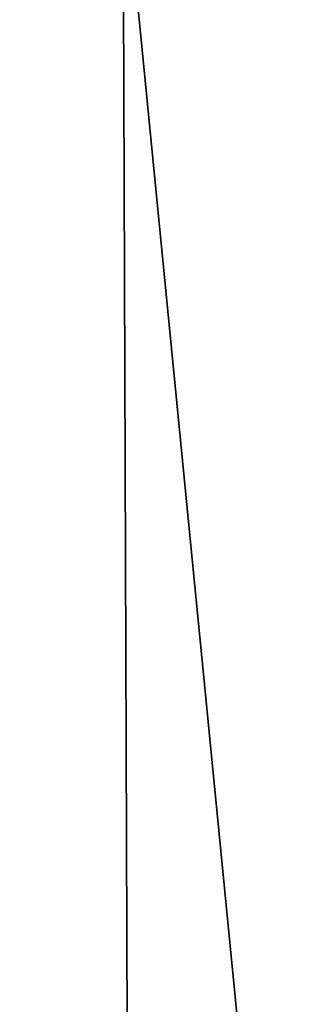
# Model space of a CAD drawing. Header units: millimetres. Extents: x -455 to 455, y -678 to 20.
# Tile 464 of 656: x -2.196 to -2.059, y -40.769 to -40.297. Entities that reach past the tile are written whole.
import ezdxf

# ---------------------------------------------------------------- set-up
doc = ezdxf.new("R2010")
doc.units = ezdxf.units.MM
doc.header["$LTSCALE"] = 65.185185
for name, color, linetype in [('237', 7, 'CONTINUOUS'), ('362', 7, 'CONTINUOUS'), ('450', 7, 'CONTINUOUS'), ('451', 7, 'CONTINUOUS'), ('566', 7, 'CONTINUOUS'), ('568', 7, 'CONTINUOUS')]:
    doc.layers.add(name, color=color, linetype=linetype)

msp = doc.modelspace()

# ---------------------------------------------------------------- linework, layer by layer
at = {"layer": '237', "linetype": 'Continuous'}
for points in [[(-2.02482, -74.85131, -2.96229), (-2.2, -25, -1.35), (-2.63505, -74.85131, -1.35), (-2.02482, -74.85131, -2.96229)], [(-1.87094, -25.60872, -2.45872), (-2.2, -25, -1.35), (-2.02482, -74.85131, -2.96229), (-1.87094, -25.60872, -2.45872)]]:
    msp.add_3dface(points, dxfattribs=at)
at = {"layer": '362', "linetype": 'Continuous'}
for points in [[(-2, -74.7, 19.85), (-2, 0, 19.85), (-4.05718, -6.35378, 19.03358), (-2, -74.7, 19.85)], [(-2, -74.7, 19.85), (-4.05718, -6.35378, 19.03358), (-4.12132, -74.7, 18.97132), (-2, -74.7, 19.85)]]:
    msp.add_3dface(points, dxfattribs=at)
at = {"layer": '450', "linetype": 'Continuous'}
msp.add_3dface([(-2, -41.71041, -6.15), (-2.35355, -41.71041, -6.29645), (-2.30598, -38.59628, -6.15), (-2, -41.71041, -6.15)], dxfattribs=at)
at = {"layer": '451', "linetype": 'Continuous'}
msp.add_3dface([(-2, -41.71041, -6.15), (-2.30598, -38.59628, -6.15), (-1.25, -36.79967, -6.15), (-2, -41.71041, -6.15)], dxfattribs=at)
at = {"layer": '566', "linetype": 'Continuous'}
for points in [[(-2.09344, -12.78906, 15.05), (-1.9099, -11.79276, 15.84277), (-2.63505, -74.85131, 15.05), (-2.09344, -12.78906, 15.05)], [(-2.63505, -74.85131, 15.05), (-1.9099, -11.79276, 15.84277), (-2.02482, -74.85131, 16.66229), (-2.63505, -74.85131, 15.05)]]:
    msp.add_3dface(points, dxfattribs=at)
at = {"layer": '568', "linetype": 'Continuous'}
msp.add_3dface([(-2.63505, -74.85131, 15.05), (-2.32584, -39.4198, 14.79427), (-2.09344, -12.78906, 15.05), (-2.63505, -74.85131, 15.05)], dxfattribs=at)

doc.saveas('drawing.dxf')
